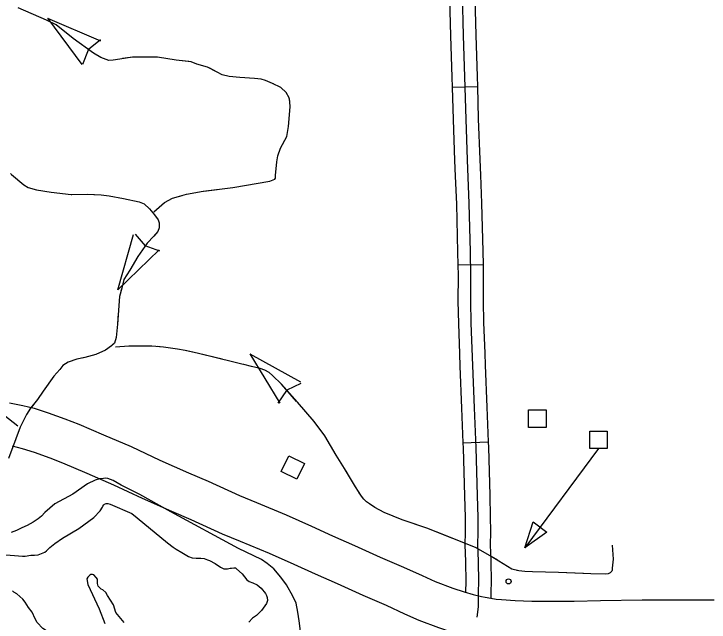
# Model space of a CAD drawing. Extents: x 1084508 to 1142749, y 1057638 to 1093403.
# Drawn here: x 1117145 to 1118442, y 1062500 to 1063634 of the extents above; entities that cross this region are included whole.
import ezdxf

# ---------------------------------------------------------------- set-up
doc = ezdxf.new("R2010")
doc.units = 0
for name, color, linetype in [('Level 15', 7, 'Continuous'), ('Level 32', 7, 'Continuous'), ('Level 35', 7, 'Continuous'), ('Level 43', 7, 'Continuous'), ('Level 45', 7, 'Continuous'), ('Level 56', 7, 'Continuous')]:
    doc.layers.add(name, color=color, linetype=linetype)

msp = doc.modelspace()

# ---------------------------------------------------------------- linework, layer by layer
at = {"layer": 'Level 15'}
for points in [[(1117136.3, 1062908.3), (1117161.3, 1062903.7)], [(1117161.3, 1062903.7), (1117182.6, 1062898.4), (1117208.2, 1062890.1), (1117239.9, 1062878.9), (1117265.6, 1062868.5), (1117311.9, 1062849), (1117363.3, 1062826.8), (1117417, 1062801.9), (1117470.5, 1062778), (1117507.2, 1062762.2), (1117565.4, 1062735.7), (1117597.2, 1062722.6), (1117652.6, 1062699.5), (1117699.9, 1062678.6), (1117739.3, 1062660.7), (1117780.1, 1062642.4), (1117828, 1062621), (1117871.6, 1062602.1), (1117906.2, 1062586.4), (1117930.8, 1062575.6), (1117963.7, 1062563), (1117984.5, 1062556.1), (1118001.8, 1062551), (1118017.2, 1062547.5)], [(1117999.8, 1062471), (1117982.1, 1062475), (1117961.1, 1062481.2), (1117937.3, 1062489.1), (1117901, 1062502.9), (1117874.2, 1062514.7), (1117839.7, 1062530.4), (1117796.4, 1062549.2), (1117748.1, 1062570.8), (1117707.1, 1062589.2), (1117667.8, 1062607), (1117621.7, 1062627.4), (1117567.1, 1062650.1), (1117534.1, 1062663.7), (1117475.4, 1062690.5), (1117439, 1062706.1), (1117384.5, 1062730.4), (1117331.2, 1062755.2), (1117281.1, 1062776.9), (1117235.7, 1062796), (1117212.2, 1062805.4), (1117183.1, 1062815.7), (1117160.9, 1062822.9), (1117142.2, 1062827.6)], [(1118017.2, 1062547.5), (1118024.2, 1062546.1), (1118034.8, 1062544.1), (1118044.7, 1062542.6), (1118054.5, 1062541.6), (1118080, 1062539.8), (1118110.9, 1062538.8), (1118141.3, 1062538.8), (1118189.8, 1062538.9), (1118239.2, 1062540.1), (1118316.7, 1062541.3), (1118390.6, 1062541), (1118451.2, 1062541.5)]]:
    msp.add_lwpolyline(points, dxfattribs=at)
at = {"layer": 'Level 32'}
msp.add_lwpolyline([(1116741.8, 1063254.9), (1116761.6, 1063233.1), (1116795, 1063195.4), (1116820.4, 1063167.4), (1116836.7, 1063148.6), (1116897.9, 1063080.3), (1116967.6, 1063003.1), (1117008, 1062956.7), (1117017.9, 1062945.4), (1117021.4, 1062941.7), (1117025.7, 1062937.7), (1117034.6, 1062930.9), (1117043.2, 1062925.4), (1117052.8, 1062920.1), (1117064.5, 1062915.4), (1117079.9, 1062909.3), (1117095.1, 1062903.5), (1117108.6, 1062896.5), (1117123.3, 1062887.7), (1117134.3, 1062879.4), (1117151.8, 1062865.6)], dxfattribs=at)
at = {"layer": 'Level 35'}
for points in [[(1117681.6, 1062463.7), (1117676.9, 1062502.1), (1117674.6, 1062518.4), (1117671, 1062534.9), (1117664.8, 1062548), (1117653, 1062569.5), (1117642.6, 1062583.4), (1117629.5, 1062599.3), (1117617, 1062609), (1117606.6, 1062616.6), (1117563.7, 1062636.7), (1117437.7, 1062705.2), (1117379.6, 1062737.8), (1117345, 1062755.1), (1117329.8, 1062763.4), (1117320.1, 1062767.5), (1117315.9, 1062768.2), (1117311.8, 1062767.5), (1117304.2, 1062766.8), (1117295.9, 1062764.1), (1117282, 1062757.2), (1117254.3, 1062738.5), (1117221.1, 1062720.5), (1117202.4, 1062703.8), (1117196.2, 1062696.9), (1117190, 1062692.1), (1117180.3, 1062685.8), (1117169.2, 1062679.6), (1117159.5, 1062675.5), (1117149.1, 1062670.6), (1117139.4, 1062666.5)], [(1117121.1, 1062625.6), (1117145.6, 1062623.7), (1117160.4, 1062622.4), (1117165.7, 1062622.4), (1117176.4, 1062624.3), (1117182.7, 1062624.3), (1117189.9, 1062625.3), (1117192.7, 1062626.5), (1117195.9, 1062627.5), (1117202.5, 1062630), (1117205.3, 1062632.8), (1117211.3, 1062638.8), (1117221, 1062646), (1117235.1, 1062656), (1117265.9, 1062674.3), (1117293.6, 1062695), (1117305.5, 1062707.3), (1117309.9, 1062713.9), (1117310.8, 1062715.8), (1117312.4, 1062718.6), (1117313.7, 1062719.8), (1117316.5, 1062720.8), (1117320, 1062720.8), (1117324.3, 1062719.8), (1117364.9, 1062702.2), (1117374.6, 1062694.1), (1117431.1, 1062647.6), (1117441.5, 1062639.7), (1117447.2, 1062635.6), (1117457.8, 1062629.3), (1117470.4, 1062621.8), (1117477.3, 1062619.3), (1117484.8, 1062619), (1117493.6, 1062618.7), (1117499.3, 1062618), (1117505.6, 1062616.1), (1117509.3, 1062614.3), (1117520.3, 1062609.2), (1117529.8, 1062602.3), (1117536.4, 1062598.9)], [(1117536.4, 1062598.9), (1117540.8, 1062598.9), (1117543.3, 1062599.2), (1117548.3, 1062600.1), (1117550.8, 1062600.4), (1117554.9, 1062600.7), (1117558, 1062600.7), (1117560.2, 1062599.2), (1117570.3, 1062589.7), (1117579.1, 1062578.8), (1117583.8, 1062575.6), (1117590.4, 1062573.1), (1117598.2, 1062569.3), (1117606.1, 1062563), (1117613.9, 1062553), (1117616.1, 1062549.5), (1117617.4, 1062545.8), (1117618, 1062540.1), (1117615.8, 1062534.1), (1117606.4, 1062521.6), (1117602, 1062516.9), (1117597, 1062511.8), (1117589.8, 1062507.1), (1117582.8, 1062499.3)], [(1117350.1, 1062499.2), (1117335, 1062517.8), (1117330.2, 1062532.2), (1117319.2, 1062549.4), (1117315.8, 1062554.9), (1117310.3, 1062559.7), (1117307.5, 1062561.1), (1117304.8, 1062563.8), (1117302, 1062566.6), (1117300.7, 1062571.4), (1117300.7, 1062574.1), (1117300.7, 1062579.6), (1117297.9, 1062583), (1117293.8, 1062587.9), (1117291, 1062588.5), (1117288.3, 1062588.5), (1117286.2, 1062587.2), (1117282.8, 1062583.7), (1117280.7, 1062580.3), (1117282.8, 1062570), (1117303.4, 1062524.6), (1117314.4, 1062497.1)], [(1117259.6, 1062416.9), (1117255.6, 1062427.9), (1117250.2, 1062437), (1117243, 1062446.8), (1117233.3, 1062455.9), (1117211, 1062479.8), (1117198.7, 1062487.9), (1117188, 1062498.9), (1117184, 1062505.9), (1117178.6, 1062518.1), (1117171.7, 1062527.2), (1117165.7, 1062536.6), (1117161, 1062542.3), (1117155.4, 1062547.6), (1117150, 1062552.7), (1117144.7, 1062555.8), (1117142.2, 1062558)]]:
    msp.add_lwpolyline(points, dxfattribs=at)
at = {"layer": 'Level 43'}
for p, q in [((1117207.2, 1063625.8), (1117271.5, 1063539.4)), ((1117207.2, 1063625.8), (1117306.1, 1063583.1)), ((1117306.2, 1063585.1), (1117283.9, 1063567.1)), ((1117273.3, 1063540.1), (1117283.7, 1063566.8)), ((1117338.7, 1063118.9), (1117368, 1063222.6)), ((1117370.9, 1063223), (1117389.4, 1063201.1)), ((1117416.7, 1063191.2), (1117389.7, 1063200.9)), ((1117338.7, 1063118.9), (1117415.9, 1063194)), ((1117585.1, 1062999.7), (1117641, 1062907.6)), ((1117585.1, 1062999.7), (1117679.5, 1062947.9)), ((1117679.8, 1062944.7), (1117654.1, 1062932.1)), ((1117637.8, 1062908), (1117653.8, 1062931.8))]:
    msp.add_line(p, q, dxfattribs=at)
for points in [[(1117405.4, 1063264.8), (1117425.6, 1063282.1), (1117440.8, 1063290), (1117466.5, 1063297.4), (1117498, 1063303.3), (1117553.1, 1063309.7), (1117622.1, 1063321.5), (1117631.4, 1063325.4), (1117632.9, 1063327.4), (1117632.9, 1063332.3), (1117635.4, 1063357.5), (1117636.8, 1063369.3), (1117642.3, 1063383.1), (1117653.6, 1063405.2), (1117657, 1063423.5), (1117659.8, 1063460.6), (1117659.5, 1063469.6), (1117658.5, 1063477.2), (1117652.5, 1063487.1), (1117642.6, 1063496.1), (1117627.3, 1063504.1), (1117613.8, 1063509.4), (1117605.8, 1063511.7), (1117593.5, 1063513), (1117566, 1063515), (1117546.1, 1063517), (1117533.5, 1063520), (1117523.9, 1063525), (1117505.7, 1063534.6), (1117486.1, 1063540.2), (1117475.2, 1063544.5), (1117447.6, 1063547.2), (1117412.5, 1063552.8), (1117366.1, 1063553.2), (1117342.2, 1063549.5), (1117329.6, 1063547.2), (1117322, 1063546.5), (1117307, 1063552.2), (1117293.1, 1063560.1), (1117255, 1063588), (1117223.2, 1063613.2), (1117205.6, 1063621.8), (1117152.5, 1063644.7)], [(1117307.1, 1063552.1), (1117307, 1063552.2), (1117293.1, 1063560.1), (1117255, 1063588), (1117223.2, 1063613.2), (1117205.6, 1063621.8), (1117204.9, 1063622.1)], [(1117470.7, 1063545), (1117447.6, 1063547.2), (1117412.5, 1063552.8), (1117366.1, 1063553.2), (1117347.2, 1063550.3)], [(1117629.1, 1063503.2), (1117627.3, 1063504.1), (1117613.8, 1063509.4), (1117605.8, 1063511.7), (1117593.5, 1063513), (1117566, 1063515), (1117546.1, 1063517), (1117533.5, 1063520), (1117523.9, 1063525), (1117510, 1063532.3)], [(1117635.2, 1063356.1), (1117635.4, 1063357.5), (1117636.8, 1063369.3), (1117642.3, 1063383.1), (1117653.6, 1063405.2), (1117657, 1063423.5), (1117659.8, 1063460.6), (1117659.5, 1063469.6), (1117658.7, 1063476)], [(1117140.2, 1063334.1), (1117163, 1063315.1), (1117170.9, 1063310.2), (1117186.6, 1063305.3), (1117213.8, 1063301.5), (1117251.5, 1063297.2), (1117282.5, 1063297.7), (1117307.7, 1063296.1), (1117322.4, 1063294.7), (1117349.2, 1063289.6), (1117378, 1063283), (1117387.5, 1063279.2), (1117397.6, 1063270), (1117407.1, 1063258.9), (1117413.6, 1063249.6), (1117415.5, 1063244.2), (1117415.5, 1063234.7), (1117413, 1063228.2), (1117405.7, 1063219), (1117393, 1063205.9), (1117375.8, 1063181.2), (1117360.7, 1063155.9), (1117350, 1063138.2), (1117345.7, 1063122), (1117341.4, 1063107), (1117337.6, 1063055.3), (1117335.4, 1063030.6), (1117332.2, 1063019.8), (1117326.8, 1063014.5), (1117315.6, 1063006.4), (1117297.3, 1062998.3), (1117276.8, 1062993), (1117261.8, 1062989.7), (1117245.7, 1062984.4), (1117236, 1062977.9), (1117230.1, 1062970.9), (1117219.3, 1062958.5), (1117199.4, 1062930), (1117188.7, 1062915), (1117175.8, 1062898.3), (1117168.3, 1062886.5), (1117156.4, 1062863.3), (1117148.4, 1062841.3), (1117134.4, 1062804.7)], [(1117138.5, 1063335.8), (1117140.2, 1063334.1), (1117163, 1063315.1), (1117170.9, 1063310.2), (1117186.6, 1063305.3), (1117213.8, 1063301.5), (1117251.5, 1063297.2), (1117252.6, 1063297.2)], [(1117499.1, 1063303.4), (1117553.1, 1063309.7), (1117622, 1063321.5)], [(1117294, 1063297), (1117307.7, 1063296.1), (1117322.4, 1063294.7), (1117349.2, 1063289.6), (1117378, 1063283), (1117387.5, 1063279.2), (1117397.6, 1063270), (1117407.1, 1063258.9), (1117407.3, 1063258.5)], [(1117405.4, 1063264.8), (1117425.6, 1063282.1), (1117440.8, 1063290), (1117458.5, 1063295.1)], [(1117407.8, 1063221.7), (1117405.7, 1063219), (1117393, 1063205.9), (1117375.8, 1063181.2), (1117360.7, 1063155.9), (1117350, 1063138.2), (1117345.7, 1063122), (1117344.1, 1063116.6)], [(1117339.1, 1063075.7), (1117337.6, 1063055.3), (1117335.4, 1063030.6), (1117332.2, 1063019.8), (1117328.2, 1063015.8)], [(1117328.2, 1063015.8), (1117326.8, 1063014.5), (1117315.6, 1063006.4), (1117297.3, 1062998.3), (1117276.8, 1062993), (1117271.7, 1062991.8)], [(1118260.7, 1062643), (1118262.8, 1062617.3), (1118260.9, 1062600.2), (1118260.9, 1062596.8), (1118260.4, 1062594.4), (1118257.2, 1062591.4), (1118253.2, 1062589.8), (1118248.4, 1062589.3), (1118221.1, 1062589.8), (1118160.7, 1062591.9), (1118112.6, 1062593.6), (1118097.9, 1062594.1), (1118086.9, 1062595.2), (1118073.6, 1062598.4), (1118033.2, 1062623.5), (1118005.7, 1062639), (1117963.5, 1062655.3), (1117915.1, 1062674.8), (1117868.8, 1062690.6), (1117835.4, 1062704.3), (1117818.1, 1062713.3), (1117807.9, 1062720.3), (1117802.3, 1062724), (1117797.5, 1062728.9), (1117792.9, 1062734.7), (1117782, 1062752.1), (1117761.7, 1062785.8), (1117745.9, 1062810.7), (1117724.5, 1062847), (1117705, 1062873.8), (1117673.5, 1062909.6), (1117643.8, 1062943.6), (1117627.2, 1062959.3), (1117621.1, 1062965.2), (1117613.1, 1062969.5), (1117604.3, 1062972.4), (1117587.9, 1062976.5), (1117489.1, 1063000.5), (1117464.2, 1063005.9), (1117450, 1063008.8), (1117423.8, 1063012.3), (1117401.7, 1063014.2), (1117359.2, 1063014.2), (1117334.3, 1063012)], [(1117370.2, 1063014.2), (1117359.2, 1063014.2), (1117334.3, 1063012)], [(1117473, 1063004), (1117464.2, 1063005.9), (1117450, 1063008.8), (1117423.8, 1063012.3), (1117411.6, 1063013.3)], [(1117533.5, 1062989.7), (1117489.1, 1063000.5), (1117473, 1063004)], [(1117234.3, 1062975.8), (1117230.1, 1062970.9), (1117219.3, 1062958.5), (1117199.4, 1062930), (1117188.7, 1062915), (1117176.9, 1062899.8)], [(1117672.2, 1062911.1), (1117643.8, 1062943.6), (1117627.2, 1062959.3), (1117621.1, 1062965.2), (1117613.1, 1062969.5), (1117604.3, 1062972.4), (1117587.9, 1062976.5), (1117573.7, 1062979.9)], [(1117767.5, 1062776.2), (1117761.7, 1062785.8), (1117745.9, 1062810.7), (1117724.5, 1062847), (1117705, 1062873.8), (1117699.5, 1062880)], [(1117895.5, 1062681.5), (1117868.8, 1062690.6), (1117835.4, 1062704.3), (1117818.1, 1062713.3), (1117807.9, 1062720.3), (1117802.3, 1062724), (1117797.5, 1062728.9), (1117792.9, 1062734.7), (1117789.1, 1062740.8)], [(1117984.2, 1062647.3), (1117963.5, 1062655.3), (1117934.3, 1062667.1)], [(1118260.7, 1062643), (1118262.8, 1062617.3), (1118260.9, 1062600.2), (1118260.9, 1062596.8), (1118260.4, 1062594.4), (1118257.2, 1062591.4), (1118253.2, 1062589.8), (1118248.6, 1062589.3)], [(1118046.8, 1062615.1), (1118039.6, 1062619.5)], [(1118207.2, 1062590.3), (1118160.7, 1062591.9), (1118112.6, 1062593.6), (1118097.9, 1062594.1), (1118086.9, 1062595.2), (1118083.2, 1062596.1)]]:
    msp.add_lwpolyline(points, dxfattribs=at)
at = {"layer": 'Level 45'}
for p, q in [((1117962.3, 1063496.7), (1118009.4, 1063498.1)), ((1117973.1, 1063165.7), (1118020.1, 1063166.6)), ((1117982.4, 1062834), (1118029.5, 1062835.7))]:
    msp.add_line(p, q, dxfattribs=at)
for points in [[(1117957.6, 1063662.5), (1117959.4, 1063592.9), (1117961.7, 1063515.7), (1117962.3, 1063496.7)], [(1117980.9, 1063671.1), (1117983, 1063593.6), (1117985.3, 1063516.4), (1117987.7, 1063437.3), (1117990.5, 1063361.5), (1117993.7, 1063279.9), (1117996.2, 1063190.2), (1117996.9, 1063146.2), (1117996.6, 1063097.9), (1117997.4, 1063057.3), (1118000.4, 1062977.9), (1118003.6, 1062899.3), (1118006.3, 1062824.6), (1118009, 1062736), (1118010, 1062695), (1118010.2, 1062667.5), (1118009.9, 1062643.7), (1118010.8, 1062613.2), (1118011.4, 1062574.1), (1118011, 1062556.9), (1118011, 1062543.5), (1118010.6, 1062528.2), (1118008.5, 1062509.2)], [(1118004.6, 1063663.7), (1118006.5, 1063594.2), (1118008.8, 1063517.1), (1118009.4, 1063498.1)], [(1117962.3, 1063496.7), (1117964.1, 1063436.5), (1117967, 1063360.6), (1117968.1, 1063330.9)], [(1118009.4, 1063498.1), (1118011.2, 1063438.1), (1118014, 1063362.4), (1118015.2, 1063332.7)], [(1117968.1, 1063330.9), (1117970.2, 1063279.1), (1117972.6, 1063189.7), (1117973.1, 1063165.7)], [(1118015.2, 1063332.7), (1118017.3, 1063280.7), (1118019.7, 1063190.7), (1118020.1, 1063166.6)], [(1117973.1, 1063165.7), (1117973.4, 1063146.1), (1117973.1, 1063097.8), (1117973.9, 1063056.6), (1117976, 1062999.6)], [(1118020.1, 1063166.6), (1118020.5, 1063146.4), (1118020.2, 1063098.1), (1118021, 1063058), (1118023.1, 1063001.3)], [(1118023.1, 1063001.3), (1118023.9, 1062978.8), (1118027.1, 1062900.3), (1118029.5, 1062835.7)], [(1117976, 1062999.6), (1117976.8, 1062977), (1117980, 1062898.4), (1117982.4, 1062834)], [(1117982.4, 1062834), (1117982.8, 1062823.8), (1117985.5, 1062735.3), (1117986.4, 1062694.6), (1117986.7, 1062668.9)], [(1118029.5, 1062835.7), (1118029.9, 1062825.4), (1118032.5, 1062736.6), (1118033.5, 1062695.4), (1118033.8, 1062669.4)], [(1117986.7, 1062668.9), (1117986.7, 1062667.5), (1117986.3, 1062643.5), (1117987.3, 1062612.6), (1117987.9, 1062574.2), (1117987.5, 1062557.2), (1117987.5, 1062555.2)], [(1118033.8, 1062669.4), (1118033.8, 1062667.4), (1118033.4, 1062643.9), (1118034.3, 1062613.7), (1118035, 1062574.1), (1118034.6, 1062556.6), (1118034.6, 1062544.1)]]:
    msp.add_lwpolyline(points, dxfattribs=at)
at = {"layer": 'Level 56'}
for p, q in [((1118097.7, 1062638.4), (1118113.6, 1062686.5)), ((1118113.6, 1062686.5), (1118139.3, 1062667.4)), ((1118139.3, 1062667.4), (1118097.7, 1062638.4))]:
    msp.add_line(p, q, dxfattribs=at)
for points in [[(1118104.9, 1062862.7), (1118104.9, 1062895.4), (1118137.7, 1062895.4), (1118137.7, 1062862.7)], [(1118219, 1062823.1), (1118219, 1062855.8), (1118251.8, 1062855.8), (1118251.8, 1062823.1)], [(1117643.3, 1062780.2), (1117657.7, 1062809.6), (1117687.1, 1062795.2), (1117672.8, 1062765.9)]]:
    msp.add_lwpolyline(points, close=True, dxfattribs=at)
msp.add_lwpolyline([(1118235.4, 1062823.1), (1118097.7, 1062638.4)], dxfattribs=at)
msp.add_circle((1118067.6, 1062575.6), 4.71, dxfattribs=at)

doc.saveas('drawing.dxf')
